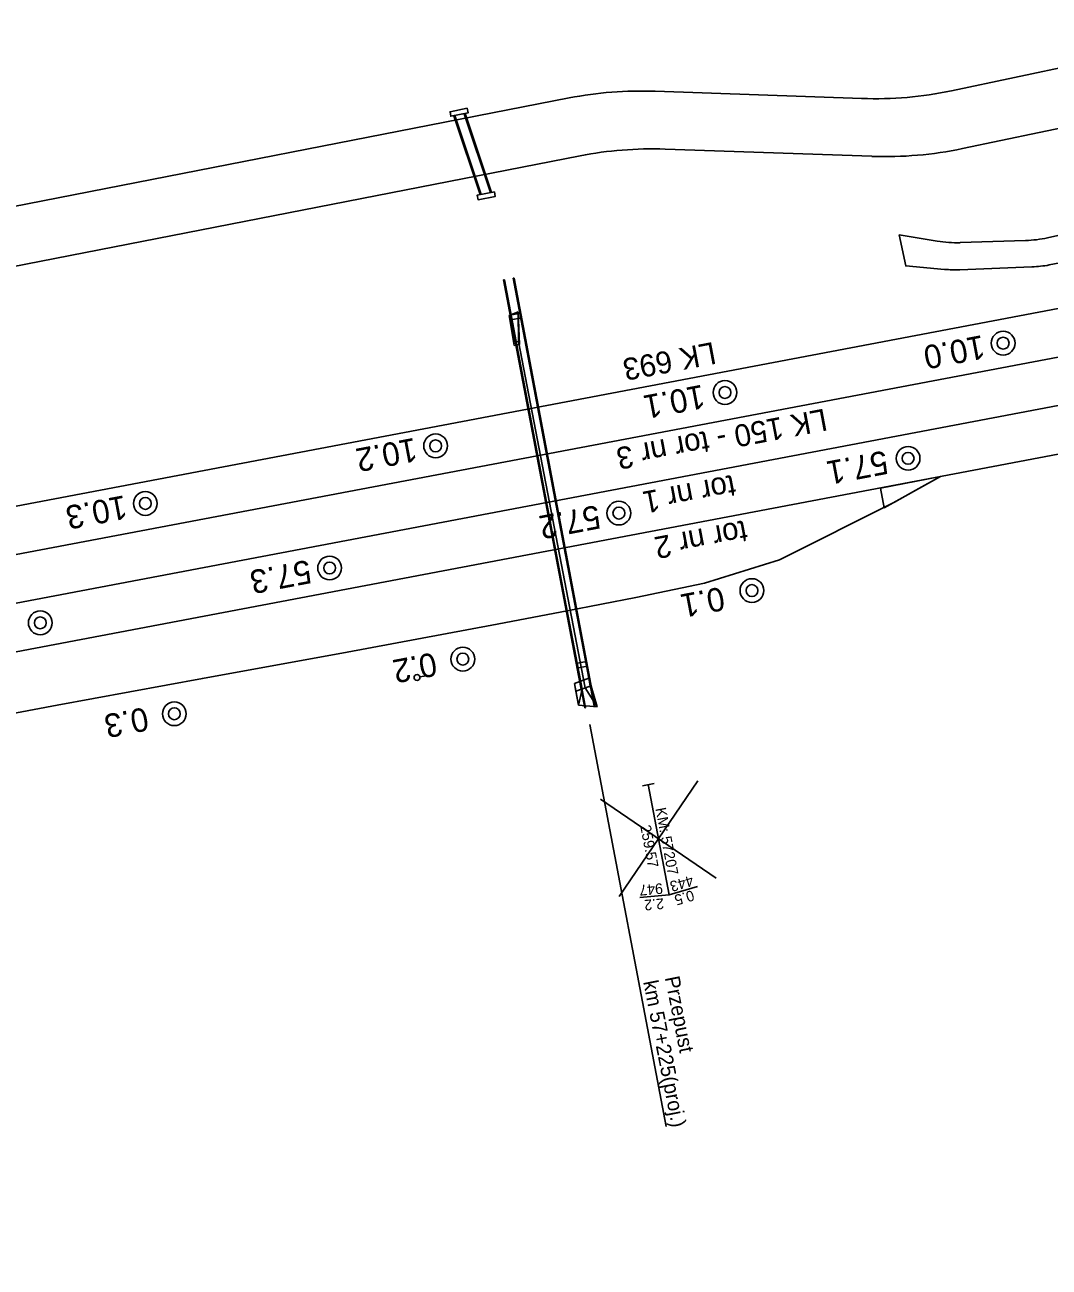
# Model space of a CAD drawing. Extents: x 6541740 to 6566395, y 5525066 to 5530361.
# Drawn here: x 6558206.4 to 6558293.4, y 5526300.2 to 5526405.7 of the extents above; entities that cross this region are included whole.
import ezdxf

# ---------------------------------------------------------------- set-up
doc = ezdxf.new("R2010")
doc.units = 0
for name, color, linetype in [('Domyślna', 7, 'Continuous'), ('ps_wymiarowanie', 7, 'Continuous'), ('TOR_PRZEK_P-komponent', 7, 'Continuous'), ('TOR_PRZEK_P-uklad odniesienia', 7, 'Continuous'), ('TOR_PS_ODW-odwodnienie liniowe', 7, 'Continuous'), ('TOR_PS_ODW-osadniki', 7, 'Continuous'), ('TOR_PS_OPIS_T-opis geometrii-wzdluz_cz torowa', 7, 'Continuous'), ('TOR_PS_OPIS_T-symbole geometrii', 7, 'Continuous'), ('TOR_PS_T-rowy otwarte nieumocnione', 7, 'Continuous'), ('TOR_PS_T-umocnienia skarp', 7, 'Continuous'), ('TOR_PS_T-wypelnienia', 7, 'Continuous'), ('TOR_RAMKI-ramka+tabelka 1', 7, 'Continuous'), ('TOR_W-warstwa dodatkowa 2', 7, 'Continuous')]:
    doc.layers.add(name, color=color, linetype=linetype)

# ---------------------------------------------------------------- blocks, each defined once
blk = doc.blocks.new('4010_1')
at = {"layer": 'Domyślna'}
for radius in [0.75, 0.375]:
    blk.add_circle((0, 0), radius, dxfattribs=at)
blk = doc.blocks.new('POINT_DISPLAY')
at = {"layer": 'Domyślna'}
blk.add_line((0, 0), (0, 0), dxfattribs=at)
blk = doc.blocks.new('4302_6')
at = {"layer": 'Domyślna'}
blk.add_line((0.25, 0), (1, 0), dxfattribs=at)
blk.add_circle((0, 0), 0.25, dxfattribs=at)
blk.add_blockref('POINT_DISPLAY', (0, 0), dxfattribs=at)

msp = doc.modelspace()

# ---------------------------------------------------------------- linework, layer by layer
at = {"layer": 'ps_wymiarowanie'}
for centre, start, end in [((6558285.52, 5526397.23), 260.6379, 271.8671), ((6558285.52, 5526397.23), 260.6379, 271.8671), ((6558291.07, 5526397.41), 271.8671, 282.6398), ((6558291.07, 5526397.41), 271.8671, 282.6398), ((6558291.55, 5526395.17), 272.2637, 280.646), ((6558291.55, 5526395.17), 272.2637, 280.646), ((6558285.4, 5526394.93), 264.9551, 272.2637), ((6558285.4, 5526394.93), 264.9551, 272.2637)]:
    msp.add_arc(centre, 10, start, end, dxfattribs=at)
at = {"layer": 'TOR_PRZEK_P-komponent'}
for p, q in [((6559263.55, 5526557.15), (6557908.19, 5526300.24)), ((6559264.3, 5526553.17), (6558036.17, 5526320.37)), ((6557909.09, 5526304.53), (6558756.16, 5526465.09)), ((6558386.96, 5526399.23), (6557925.38, 5526311.74))]:
    msp.add_line(p, q, dxfattribs=at)
at = {"layer": 'TOR_PRZEK_P-uklad odniesienia'}
for p, q in [((6558256.88, 5526331.71), (6558263.57, 5526341.53)), ((6558256.88, 5526331.71), (6558263.57, 5526341.53)), ((6558265.13, 5526333.28), (6558255.31, 5526339.97)), ((6558265.13, 5526333.28), (6558255.31, 5526339.97))]:
    msp.add_line(p, q, dxfattribs=at)
at = {"layer": 'TOR_PS_ODW-osadniki'}
for p, q in [((6558259.85, 5526341.31), (6558258.87, 5526341.12)), ((6558259.85, 5526341.31), (6558258.87, 5526341.12)), ((6558259.36, 5526341.22), (6558261.13, 5526331.85)), ((6558259.36, 5526341.22), (6558261.13, 5526331.85)), ((6558261.13, 5526331.85), (6558263.54, 5526332.56)), ((6558261.13, 5526331.85), (6558263.54, 5526332.56)), ((6558261.13, 5526331.85), (6558258.63, 5526331.64)), ((6558261.13, 5526331.85), (6558258.63, 5526331.64))]:
    msp.add_line(p, q, dxfattribs=at)
at = {"layer": 'TOR_PS_OPIS_T-opis geometrii-wzdluz_cz torowa'}
msp.add_line((6558254.4, 5526346.33), (6558260.88, 5526312.17), dxfattribs=at)
at = {"layer": 'TOR_PS_OPIS_T-symbole geometrii'}
for p, q in [((6558414.42, 5526422.16), (6558286.04, 5526395.23)), ((6558414.42, 5526422.16), (6558286.04, 5526395.23)), ((6558302.89, 5526403.87), (6558285.1, 5526400.14)), ((6558302.89, 5526403.87), (6558285.1, 5526400.14)), ((6558277.48, 5526399.49), (6558259.93, 5526400.09)), ((6558277.48, 5526399.49), (6558259.93, 5526400.09)), ((6558252.65, 5526399.53), (6558191.32, 5526387.53)), ((6558252.65, 5526399.53), (6558191.32, 5526387.53)), ((6558253.58, 5526394.61), (6558184.95, 5526381.19)), ((6558253.58, 5526394.61), (6558184.95, 5526381.19)), ((6558278.34, 5526394.57), (6558260.79, 5526395.18)), ((6558278.34, 5526394.57), (6558260.79, 5526395.18))]:
    msp.add_line(p, q, dxfattribs=at)
for centre, major_axis, start_param, end_param in [((6558346.41, 5525905.85), (-93.58, 493.71), 6.22688, 6.284651), ((6558346.41, 5525905.85), (-93.58, 493.71), 6.22688, 6.284651), ((6558191.85, 5526888.81), (-92.65, 488.8), 3.085287, 3.146464), ((6558191.85, 5526888.81), (-92.65, 488.8), 3.085287, 3.146464), ((6558346.41, 5525905.85), (-92.65, 488.8), 6.22688, 6.284651), ((6558346.41, 5525905.85), (-92.65, 488.8), 6.22688, 6.284651), ((6558191.85, 5526888.81), (-93.58, 493.71), 3.085287, 3.146464), ((6558191.85, 5526888.81), (-93.58, 493.71), 3.085287, 3.146464)]:
    msp.add_ellipse(centre, major_axis=major_axis, ratio=0.25, start_param=start_param, end_param=end_param, dxfattribs=at)
at = {"layer": 'TOR_PS_T-rowy otwarte nieumocnione'}
msp.add_lwpolyline([(6558284.18, 5526367.38), (6558279.08, 5526366.39), (6558279.39, 5526364.72)], close=True, dxfattribs=at)
msp.add_lwpolyline([(6558284.18, 5526367.38), (6558279.08, 5526366.39), (6558279.39, 5526364.72)], close=True, dxfattribs=at)
for points in [[(6558284.18, 5526367.38), (6558282.09, 5526366.22), (6558280.27, 5526365.21)], [(6558280.27, 5526365.21), (6558282.09, 5526366.22), (6558284.18, 5526367.38)], [(6558284.18, 5526367.38), (6558282.09, 5526366.22), (6558280.27, 5526365.21)], [(6558280.27, 5526365.21), (6558282.09, 5526366.22), (6558284.18, 5526367.38)], [(6558270.5, 5526360.3), (6558280.27, 5526365.21)], [(6558270.5, 5526360.3), (6558280.27, 5526365.21)], [(6558270.5, 5526360.3), (6558280.27, 5526365.21)], [(6558270.5, 5526360.3), (6558280.27, 5526365.21)], [(6558252.47, 5526355.98), (6558258.31, 5526357.11), (6558264.13, 5526358.33), (6558270.5, 5526360.3)], [(6558252.47, 5526355.98), (6558258.31, 5526357.11), (6558264.13, 5526358.33), (6558270.5, 5526360.3)], [(6558252.47, 5526355.98), (6558258.31, 5526357.11), (6558264.13, 5526358.33), (6558270.5, 5526360.3)], [(6558252.47, 5526355.98), (6558258.31, 5526357.11), (6558264.13, 5526358.33), (6558270.5, 5526360.3)], [(6558196.81, 5526345.63), (6558209.17, 5526347.97), (6558221.5, 5526350.23), (6558233.78, 5526352.47), (6558246.07, 5526354.76), (6558252.47, 5526355.98)], [(6558196.81, 5526345.63), (6558209.17, 5526347.97), (6558221.5, 5526350.23), (6558233.78, 5526352.47), (6558246.07, 5526354.76), (6558252.47, 5526355.98)], [(6558196.81, 5526345.63), (6558209.17, 5526347.97), (6558221.5, 5526350.23), (6558233.78, 5526352.47), (6558246.07, 5526354.76), (6558252.47, 5526355.98)], [(6558196.81, 5526345.63), (6558209.17, 5526347.97), (6558221.5, 5526350.23), (6558233.78, 5526352.47), (6558246.07, 5526354.76), (6558252.47, 5526355.98)]]:
    msp.add_lwpolyline(points, dxfattribs=at)
at = {"layer": 'TOR_PS_T-umocnienia skarp'}
for p, q in [((6558247.54, 5526381.06), (6558248.32, 5526381.37)), ((6558247.54, 5526381.06), (6558248.32, 5526381.37)), ((6558247.54, 5526381.06), (6558247.97, 5526378.5)), ((6558248.09, 5526378.81), (6558247.54, 5526381.06)), ((6558247.54, 5526381.06), (6558247.97, 5526378.5)), ((6558248.09, 5526378.81), (6558247.54, 5526381.06)), ((6558248.43, 5526378.58), (6558248.32, 5526381.37)), ((6558248.32, 5526381.37), (6558248.33, 5526378.85)), ((6558248.43, 5526378.58), (6558248.32, 5526381.37)), ((6558248.32, 5526381.37), (6558248.33, 5526378.85)), ((6558248.33, 5526378.85), (6558248.09, 5526378.81)), ((6558248.33, 5526378.85), (6558248.09, 5526378.81)), ((6558253.73, 5526349.33), (6558248.09, 5526378.81)), ((6558253.73, 5526349.33), (6558248.09, 5526378.81)), ((6558248.33, 5526378.85), (6558253.99, 5526349.42)), ((6558248.33, 5526378.85), (6558253.99, 5526349.42)), ((6558247.97, 5526378.5), (6558248.43, 5526378.58)), ((6558247.97, 5526378.5), (6558248.43, 5526378.58)), ((6558254.3, 5526350.24), (6558255.01, 5526347.82)), ((6558254.3, 5526350.24), (6558255.01, 5526347.82)), ((6558253.08, 5526349.79), (6558253.42, 5526347.96)), ((6558253.08, 5526349.79), (6558253.42, 5526347.96)), ((6558253.21, 5526349.15), (6558253.42, 5526347.96)), ((6558253.21, 5526349.15), (6558253.42, 5526347.96)), ((6558253.73, 5526349.33), (6558253.42, 5526347.96)), ((6558253.73, 5526349.33), (6558253.42, 5526347.96)), ((6558255.01, 5526347.82), (6558253.99, 5526349.42)), ((6558255.01, 5526347.82), (6558253.99, 5526349.42)), ((6558255.01, 5526347.82), (6558254.42, 5526349.56)), ((6558255.01, 5526347.82), (6558254.42, 5526349.56)), ((6558255.01, 5526347.82), (6558253.42, 5526347.96)), ((6558255.01, 5526347.82), (6558253.42, 5526347.96))]:
    msp.add_line(p, q, dxfattribs=at)
msp.add_lwpolyline([(6558253.08, 5526349.79), (6558254.3, 5526350.24), (6558254.42, 5526349.56), (6558253.21, 5526349.15), (6558253.08, 5526349.79)], dxfattribs=at)
msp.add_lwpolyline([(6558253.08, 5526349.79), (6558254.3, 5526350.24), (6558254.42, 5526349.56), (6558253.21, 5526349.15), (6558253.08, 5526349.79)], dxfattribs=at)
at = {"layer": 'TOR_PS_T-wypelnienia'}
for points in [[(6558308.41, 5526391.05), (6558293.26, 5526387.65)], [(6558308.41, 5526391.05), (6558293.26, 5526387.65)], [(6558280.65, 5526387.9), (6558281.22, 5526385.26), (6558284.52, 5526384.97)], [(6558283.89, 5526387.36), (6558280.65, 5526387.9)], [(6558280.65, 5526387.9), (6558281.22, 5526385.26), (6558284.52, 5526384.97)], [(6558283.89, 5526387.36), (6558280.65, 5526387.9)], [(6558291.4, 5526387.42), (6558285.84, 5526387.24)], [(6558291.4, 5526387.42), (6558285.84, 5526387.24)], [(6558293.4, 5526385.34), (6558308.44, 5526388.17)], [(6558293.4, 5526385.34), (6558308.44, 5526388.17)], [(6558285.8, 5526384.94), (6558291.94, 5526385.18)], [(6558285.8, 5526384.94), (6558291.94, 5526385.18)]]:
    msp.add_lwpolyline(points, dxfattribs=at)
at = {"layer": 'TOR_W-warstwa dodatkowa 2'}
for p, q in [((6558245.08, 5526391.32), (6558242.84, 5526398.01)), ((6558245.08, 5526391.32), (6558242.84, 5526398.01)), ((6558245.16, 5526391.34), (6558242.92, 5526398.03)), ((6558245.16, 5526391.34), (6558242.92, 5526398.03)), ((6558245.97, 5526391.5), (6558243.73, 5526398.19)), ((6558245.97, 5526391.5), (6558243.73, 5526398.19)), ((6558246.05, 5526391.51), (6558243.81, 5526398.21)), ((6558246.05, 5526391.51), (6558243.81, 5526398.21)), ((6558247.07, 5526384.08), (6558247.14, 5526384.09)), ((6558247.07, 5526384.08), (6558247.14, 5526384.09)), ((6558247.07, 5526384.08), (6558253.43, 5526350.49)), ((6558247.07, 5526384.08), (6558253.43, 5526350.49)), ((6558247.14, 5526384.09), (6558253.58, 5526350.11)), ((6558247.14, 5526384.09), (6558253.58, 5526350.11)), ((6558247.88, 5526384.21), (6558247.96, 5526384.22)), ((6558247.88, 5526384.21), (6558247.96, 5526384.22)), ((6558247.88, 5526384.21), (6558254.32, 5526350.24)), ((6558247.88, 5526384.21), (6558254.32, 5526350.24)), ((6558247.96, 5526384.22), (6558254.32, 5526350.64)), ((6558247.96, 5526384.22), (6558254.32, 5526350.64)), ((6558247.63, 5526381.09), (6558248.52, 5526381.24)), ((6558247.63, 5526381.09), (6558248.52, 5526381.24)), ((6558247.71, 5526380.69), (6558248.59, 5526380.85)), ((6558247.71, 5526380.69), (6558248.59, 5526380.85)), ((6558253.31, 5526351.53), (6558254.13, 5526351.67)), ((6558253.31, 5526351.53), (6558254.13, 5526351.67)), ((6558253.39, 5526351.14), (6558254.2, 5526351.28)), ((6558253.39, 5526351.14), (6558254.2, 5526351.28)), ((6558253.43, 5526350.49), (6558253.96, 5526347.73)), ((6558253.43, 5526350.49), (6558253.96, 5526347.73)), ((6558254.32, 5526350.64), (6558254.83, 5526347.93)), ((6558254.32, 5526350.64), (6558254.83, 5526347.93)), ((6558254.32, 5526350.24), (6558254.76, 5526347.91)), ((6558254.32, 5526350.24), (6558254.76, 5526347.91)), ((6558253.58, 5526350.11), (6558254.03, 5526347.75)), ((6558253.58, 5526350.11), (6558254.03, 5526347.75)), ((6558253.96, 5526347.73), (6558254.03, 5526347.74)), ((6558253.96, 5526347.73), (6558254.03, 5526347.74)), ((6558254.76, 5526347.91), (6558254.83, 5526347.93)), ((6558254.76, 5526347.91), (6558254.83, 5526347.93))]:
    msp.add_line(p, q, dxfattribs=at)
for points in [[(6558243.98, 5526398.65), (6558242.52, 5526398.36), (6558242.59, 5526397.97), (6558244.06, 5526398.25)], [(6558243.98, 5526398.65), (6558242.52, 5526398.36), (6558242.59, 5526397.97), (6558244.06, 5526398.25)], [(6558246.29, 5526391.56), (6558244.83, 5526391.27), (6558244.9, 5526390.88), (6558246.36, 5526391.16)], [(6558246.29, 5526391.56), (6558244.83, 5526391.27), (6558244.9, 5526390.88), (6558246.36, 5526391.16)]]:
    msp.add_lwpolyline(points, close=True, dxfattribs=at)

# ---------------------------------------------------------------- block references
at = {"layer": 'Domyślna', "rotation": 9.77681418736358}
msp.add_blockref('4302_6', (6558239.72, 5526350.31), dxfattribs=at)
msp.add_blockref('4302_6', (6558239.72, 5526350.31), dxfattribs=at)
at = {"layer": 'TOR_RAMKI-ramka+tabelka 1', "xscale": 1.345963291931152, "yscale": 1.345963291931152}
for p in [(6558289.49, 5526378.7), (6558265.87, 5526374.51), (6558241.3, 5526369.98), (6558281.42, 5526368.92), (6558216.65, 5526365.09), (6558256.86, 5526364.27), (6558232.3, 5526359.61), (6558268.16, 5526357.69), (6558207.73, 5526354.95), (6558243.61, 5526351.87), (6558219.11, 5526347.23)]:
    msp.add_blockref('4010_1', p, dxfattribs=at)

# ---------------------------------------------------------------- texts
at = {"layer": 'TOR_PS_ODW-odwodnienie liniowe'}
for s, p in [('LK 693', (6558264.89, 5526378.82)), ('LK 150 - tor nr 3', (6558274.33, 5526373.16)), ('tor nr 1', (6558266.57, 5526367.54)), ('tor nr 2', (6558267.56, 5526363.68))]:
    msp.add_text(s, height=1.875, rotation=190.7332, dxfattribs=at).set_placement(p)
at = {"layer": 'TOR_PS_ODW-osadniki'}
for s, rotation, p in [('KM: 57207', 280.6963, (6558259.96, 5526339.18)), ('KM: 57207', 280.6963, (6558259.96, 5526339.18)), ('259.57', 280.6963, (6558258.67, 5526337.71)), ('259.57', 280.6963, (6558258.67, 5526337.71)), ('443', 196.4069, (6558263.04, 5526333.52)), ('443', 196.4069, (6558263.04, 5526333.52)), ('947', 184.9857, (6558260.56, 5526332.85)), ('947', 184.9857, (6558260.56, 5526332.85)), ('2.2', 184.9857, (6558260.65, 5526331.56)), ('2.2', 184.9857, (6558260.65, 5526331.56)), ('0.5', 196.4069, (6558263.1, 5526332.27)), ('0.5', 196.4069, (6558263.1, 5526332.27))]:
    msp.add_text(s, height=0.9, rotation=rotation, dxfattribs=at).set_placement(p)
at = {"layer": 'TOR_PS_OPIS_T-opis geometrii-wzdluz_cz torowa'}
for s, p in [('Przepust ', (6558260.76, 5526324.83)), ('km 57+225(proj.)  ', (6558258.92, 5526324.47))]:
    msp.add_text(s, height=1.25, rotation=281.1578, dxfattribs=at).set_placement(p)
at = {"layer": 'TOR_RAMKI-ramka+tabelka 1'}
for s, p in [('10.0', (6558287.72, 5526379.4)), ('10.1', (6558263.94, 5526375.19)), ('10.2', (6558239.51, 5526370.68)), ('57.1', (6558279.49, 5526369.6)), ('10.3', (6558214.88, 5526365.8)), ('57.2', (6558255.07, 5526364.97)), ('57.3', (6558230.52, 5526360.32)), ('0.1', (6558265.62, 5526358.03)), ('0.2', (6558241.18, 5526352.46)), ('0.3', (6558216.69, 5526347.81))]:
    msp.add_text(s, height=2, rotation=190.7691, dxfattribs=at).set_placement(p)

doc.saveas('drawing.dxf')
